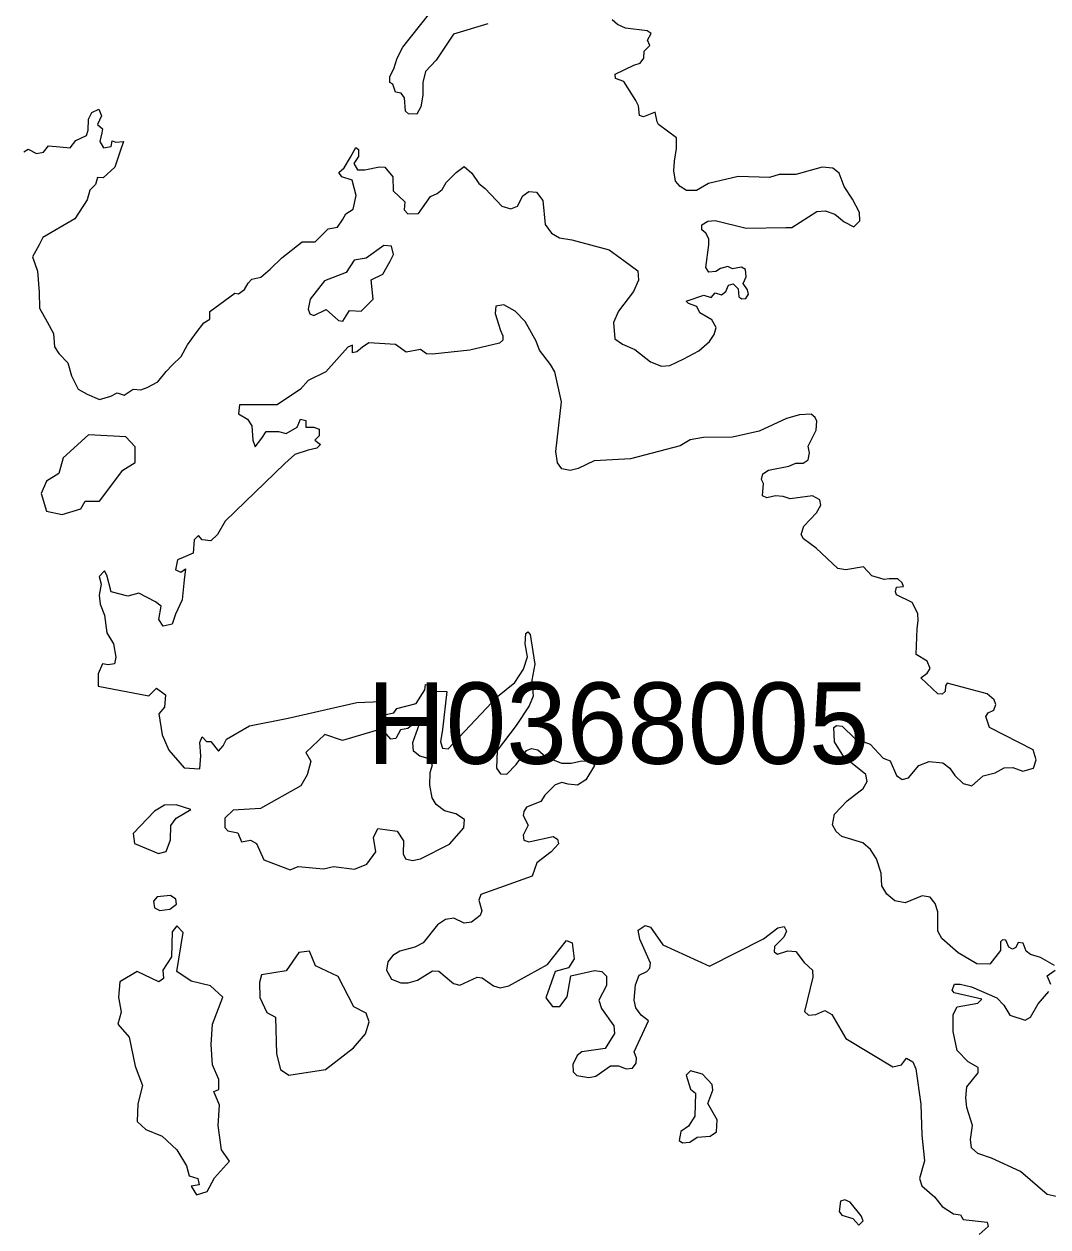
# Model space of a CAD drawing. Extents: x 369010 to 739155, y 6377141 to 6616555.
# Drawn here: x 434380 to 435638, y 6516058 to 6517536 of the extents above; entities that cross this region are included whole.
import ezdxf
from ezdxf.enums import TextEntityAlignment as Align

# ---------------------------------------------------------------- set-up
doc = ezdxf.new("R2010")
doc.units = 0
doc.header["$LTSCALE"] = 40
doc.layers.add('1', color=7, linetype='Continuous', lineweight=13)
doc.layers.add('2', color=7, linetype='Continuous')

msp = doc.modelspace()

# ---------------------------------------------------------------- linework, layer by layer
at = {"layer": '1'}
for points in [[(434949.81, 6517536.04), (434907.61, 6517523.46), (434886.09, 6517491.36), (434873.02, 6517477.45), (434869.71, 6517464.05), (434870.04, 6517448.49), (434867.23, 6517434.09), (434862.59, 6517425.16), (434852.17, 6517425.65), (434848.52, 6517428.8), (434847.2, 6517445.18), (434843.23, 6517450.97), (434836.11, 6517452.13), (434832.97, 6517461.9), (434829.33, 6517464.05), (434829.33, 6517471.33), (434834.13, 6517480.76), (434838.26, 6517494), (434845.38, 6517507.58), (434876.66, 6517547.13)], [(435270.23, 6517204.04), (435269.07, 6517209.17), (435263.44, 6517216.95), (435267.25, 6517225.23), (435266.42, 6517234.16), (435261.62, 6517237.31), (435250.53, 6517234.99), (435244.91, 6517238.14), (435235.8, 6517235.32), (435230.01, 6517231.68), (435221.24, 6517231.18), (435217.93, 6517236.65), (435221.24, 6517264.62), (435221.57, 6517272.06), (435217.6, 6517279.02), (435212.63, 6517283.15), (435212.96, 6517289.11), (435220.25, 6517293.58), (435229.35, 6517294.41), (435267.25, 6517285.14), (435316.24, 6517285.8), (435323.52, 6517285.97), (435354.14, 6517305.5), (435364.4, 6517306.32), (435376.32, 6517302.19), (435387.74, 6517292.75), (435399.82, 6517286.79), (435406.93, 6517294.08), (435406.77, 6517304.34), (435398.16, 6517320.89), (435387.57, 6517336.11), (435381.45, 6517352.66), (435373.83, 6517358.95), (435360.76, 6517360.11), (435328.49, 6517351.17), (435307.8, 6517351.01), (435295.88, 6517347.37), (435257.48, 6517348.36), (435221.07, 6517339.76), (435206.18, 6517331.15), (435193.77, 6517331.48), (435186.32, 6517336.44), (435180.53, 6517342.9), (435178.54, 6517355.64), (435179.04, 6517367.39), (435181.85, 6517382.79), (435181.85, 6517396.03), (435159.51, 6517412.58), (435157.85, 6517415.89), (435155.37, 6517427.8), (435141.14, 6517421.68), (435136.17, 6517423.67), (435134.85, 6517435.42), (435131.87, 6517441.87), (435116.81, 6517465.21), (435106.54, 6517469.18), (435106.21, 6517474.14), (435129.38, 6517485.56), (435136.83, 6517487.72), (435141.63, 6517493.84), (435141.8, 6517502.61), (435149.08, 6517509.73), (435146.1, 6517516.18), (435150.57, 6517524.29), (435145.44, 6517527.44), (435119.12, 6517530.75), (435109.19, 6517535.38), (435102.74, 6517541.01)], [(434379.32, 6517378.98), (434384.62, 6517382.29), (434395.21, 6517376.99), (434403.65, 6517378.32), (434409.61, 6517386.26), (434423.51, 6517384.94), (434436.58, 6517383.61), (434443.2, 6517392.88), (434456.45, 6517398.84), (434458.43, 6517405.46), (434459.09, 6517419.2), (434462.9, 6517427.14), (434471.51, 6517431.11), (434474.82, 6517423.17), (434470.18, 6517412.58), (434476.14, 6517407.28), (434475.48, 6517402.15), (434472.83, 6517391.56), (434477.46, 6517383.61), (434486.73, 6517385.6), (434488.06, 6517392.22), (434492.53, 6517390.9), (434501.79, 6517391.56), (434497.82, 6517379.64), (434491.2, 6517359.95), (434476.8, 6517346.71), (434470.18, 6517347.37), (434467.53, 6517338.76), (434460.42, 6517331.65), (434457.11, 6517319.73), (434442.21, 6517296.72), (434402.82, 6517273.55), (434398.19, 6517264.45), (434390.24, 6517249.89), (434396.2, 6517232.18), (434398.19, 6517206.36), (434398.85, 6517186.66), (434407.95, 6517170.11), (434415.9, 6517155.71), (434417.22, 6517139.16), (434422.52, 6517131.22), (434433.61, 6517119.47), (434438.24, 6517103.58), (434446.18, 6517087.2), (434457.44, 6517081.24), (434472.5, 6517074.62), (434486.4, 6517078.59), (434494.18, 6517082.56), (434502.79, 6517079.91), (434508.74, 6517083.89), (434514.04, 6517087.2), (434523.14, 6517086.53), (434531.09, 6517089.18)], [(434531.09, 6517089.18), (434544.33, 6517096.3), (434554.42, 6517108.88), (434561.71, 6517116.82), (434572.96, 6517127.41), (434580.74, 6517141.81), (434591.33, 6517156.38), (434600.6, 6517168.79), (434607.88, 6517173.42), (434607.88, 6517182.69), (434638.67, 6517205.03), (434643.3, 6517204.37), (434650.58, 6517209.67), (434655.22, 6517217.61), (434659.85, 6517222.25), (434670.94, 6517224.9), (434682.19, 6517234.66), (434696.76, 6517248.56), (434721.75, 6517268.26), (434737.47, 6517268.26), (434753.36, 6517284.15), (434765.11, 6517286.13), (434771.07, 6517295.4), (434775.04, 6517302.68), (434784.31, 6517308.47), (434788.12, 6517325.03), (434782.98, 6517344.06), (434770.41, 6517348.03), (434766.43, 6517353.33), (434773.05, 6517359.28), (434781, 6517372.36), (434787.45, 6517384.28), (434790.76, 6517381.63), (434790.76, 6517373.02), (434784.97, 6517364.58), (434789.44, 6517356.64), (434798.71, 6517356.64), (434816.42, 6517360.61), (434823.04, 6517359.95), (434832.97, 6517348.03), (434833.46, 6517330.82), (434847.7, 6517317.58), (434846.87, 6517307.48), (434851.5, 6517302.68), (434864.58, 6517303.01), (434879.31, 6517323.87), (434887.42, 6517327.51), (434893.54, 6517332.47), (434898.51, 6517341.24), (434910.75, 6517353.66), (434920.52, 6517360.77), (434929.95, 6517352.83), (434938.56, 6517340.09), (434946.67, 6517333.96), (434967.03, 6517311.95), (434978.11, 6517308.81), (434986.22, 6517311.95), (434992.84, 6517324.69), (435000.13, 6517329.99), (435009.56, 6517329.49), (435017.34, 6517318.9), (435020.15, 6517289.61), (435027.93, 6517278.85), (435037.7, 6517273.22), (435052.92, 6517270.74), (435099.1, 6517258.49), (435117.14, 6517245.25), (435134.35, 6517232.51), (435134.85, 6517221.09), (435128.72, 6517207.19), (435110.35, 6517182.86), (435104.23, 6517168.95), (435105.72, 6517149.26), (435115.48, 6517142.47), (435130.38, 6517136.02), (435149.91, 6517120.96), (435163.31, 6517115.5), (435173.57, 6517116.49), (435190.79, 6517124.43), (435209.16, 6517134.36), (435222.07, 6517145.62), (435227.86, 6517154.23), (435230.34, 6517162.83), (435225.05, 6517172.26), (435210.48, 6517181.2), (435206.67, 6517188.98), (435196.58, 6517192.62), (435193.6, 6517195.44), (435215.28, 6517202.72), (435224.22, 6517199.9), (435229.18, 6517205.53), (435236.96, 6517203.21), (435242.26, 6517207.35), (435245.4, 6517214.96), (435251.2, 6517216.62), (435257.32, 6517210.5), (435258.15, 6517200.73), (435262.12, 6517198.25), (435267.08, 6517198.58), (435270.23, 6517204.04)], [(435343.38, 6517000.31), (435345.04, 6517009.08), (435343.55, 6517017.35), (435353.31, 6517036.88), (435353.97, 6517047.97), (435352.32, 6517052.44), (435347.19, 6517056.41), (435332.79, 6517055.75), (435317.07, 6517051.28), (435283.47, 6517035.56), (435250.7, 6517028.28), (435214.95, 6517027.95), (435198.57, 6517024.97), (435186.32, 6517017.68), (435125.25, 6517001.46), (435088.17, 6516999.48), (435080.4, 6516999.31), (435060.87, 6516989.55), (435050.94, 6516987.07), (435040.84, 6516989.22), (435035.38, 6516996.5), (435033.56, 6517010.73), (435040.51, 6517071.47), (435032.07, 6517108.55), (435026.77, 6517117.65), (435013.2, 6517135.19), (435009.23, 6517146.12), (434995.49, 6517170.28), (434983.24, 6517183.19), (434969.34, 6517190.64), (434959.58, 6517189.31), (434958.75, 6517180.04), (434965.37, 6517159.19), (434968.18, 6517152.57), (434968.18, 6517147.44), (434964.05, 6517143.8), (434927.64, 6517135.03), (434881.96, 6517130.23), (434874.34, 6517130.72), (434866.9, 6517136.02), (434849.35, 6517132.71), (434836.28, 6517142.14), (434803.67, 6517144.13), (434795.56, 6517138.67), (434788.78, 6517133.21), (434783.32, 6517131.88), (434783.32, 6517141.32), (434777.85, 6517138.67), (434750.71, 6517108.71), (434729.03, 6517097.79), (434719.43, 6517087.03), (434690.8, 6517068), (434644.62, 6517068), (434643.3, 6517057.07), (434654.22, 6517050.29), (434659.68, 6517042.01), (434661.01, 6517024.47), (434663.66, 6517016.19), (434671.93, 6517027.12), (434677.23, 6517035.23), (434692.29, 6517035.23), (434701.72, 6517032.58), (434715.29, 6517040.69), (434719.43, 6517050.29), (434726.22, 6517048.8), (434726.22, 6517040.69), (434733, 6517040.69), (434735.82, 6517040.69), (434742.6, 6517038.04), (434742.6, 6517029.77), (434737.14, 6517024.47), (434743.93, 6517019.01), (434739.79, 6517014.87), (434729.03, 6517012.22), (434712.65, 6517006.76), (434700.4, 6516995.84), (434626.91, 6516925.17), (434617.48, 6516908.78), (434609.37, 6516900.67), (434598.45, 6516902), (434594.31, 6516907.46), (434588.85, 6516902), (434587.52, 6516885.61), (434575.28, 6516880.15), (434568.49, 6516877.5), (434565.84, 6516865.26), (434572.63, 6516862.44), (434578.09, 6516866.58), (434576.6, 6516853.01), (434573.95, 6516828.51), (434565.84, 6516810.8), (434561.71, 6516798.56), (434550.78, 6516795.91), (434545.49, 6516804.02), (434548.13, 6516820.4), (434541.35, 6516825.87), (434520.99, 6516836.62), (434507.42, 6516832.65), (434486.9, 6516838.11), (434481.44, 6516858.47)], [(435499.45, 6516454.97), (435493.33, 6516462.75), (435483.56, 6516464.74), (435462.88, 6516456.13), (435450.13, 6516458.61), (435440.04, 6516466.72), (435434.24, 6516476.98), (435433.42, 6516492.54), (435427.62, 6516509.92), (435420.17, 6516521.5), (435410.91, 6516529.61), (435384.92, 6516537.39), (435377.81, 6516543.52), (435373.34, 6516551.96), (435375.82, 6516565.03), (435391.54, 6516581.25), (435411.07, 6516596.48), (435416.04, 6516605.25), (435414.38, 6516613.85), (435387.41, 6516635.2), (435375.99, 6516653.91), (435375.16, 6516671.45), (435378.47, 6516673.93), (435385.42, 6516672.94), (435400.81, 6516657.88), (435419.68, 6516650.93), (435435.57, 6516633.88), (435444.17, 6516630.57), (435451.95, 6516612.36), (435458.9, 6516607.73), (435467.01, 6516609.39), (435479.59, 6516624.94), (435492.33, 6516629.74), (435509.22, 6516628.09), (435517.66, 6516621.3), (435523.78, 6516612.36), (435534.04, 6516602.43), (435544.63, 6516599.95), (435558.54, 6516611.87), (435573.27, 6516615.84), (435584.35, 6516621.96), (435594.95, 6516622.13), (435607.19, 6516617.66), (435620.6, 6516621.63), (435623.91, 6516631.73), (435620.1, 6516644.14), (435566.48, 6516671.45), (435561.85, 6516684.86), (435564.83, 6516689.32), (435571.61, 6516692.63), (435574.09, 6516699.59), (435572.27, 6516705.54), (435563.34, 6516712.99), (435514.35, 6516725.9), (435512.36, 6516722.59), (435512.03, 6516715.8), (435508.39, 6516712.49), (435502.93, 6516712.99), (435482.07, 6516732.52), (435489.69, 6516738.15), (435493.33, 6516743.94), (435489.69, 6516752.88), (435476.28, 6516761.32), (435477.44, 6516793.1), (435478.76, 6516802.69), (435478.27, 6516811.63), (435471.32, 6516825.04), (435452.12, 6516834.47), (435450.79, 6516838.11), (435451.95, 6516843.74), (435460.56, 6516844.57), (435458.9, 6516849.04), (435453.77, 6516854), (435443.01, 6516854.33), (435437.06, 6516853.5), (435421.66, 6516857.97), (435411.57, 6516868.9), (435389.89, 6516865.26), (435379.79, 6516866.91), (435353.15, 6516891.9), (435337.75, 6516903.16), (435334.77, 6516908.45), (435338.08, 6516918.71), (435353.64, 6516935.43), (435358.94, 6516944.7), (435357.78, 6516951.32), (435348.84, 6516956.12), (435321.53, 6516952.48), (435312.76, 6516955.45), (435303.49, 6516956.12), (435292.57, 6516953.47), (435287.28, 6516956.12), (435288.76, 6516971.18), (435285.95, 6516976.14), (435287.94, 6516983.09), (435294.89, 6516987.56), (435319.88, 6516992.53), (435328.32, 6516996.17), (435337.26, 6516996.17), (435343.38, 6517000.31)], [(434481.44, 6516858.47), (434478.79, 6516863.93), (434472, 6516857.15), (434474.65, 6516847.55), (434472, 6516833.97), (434473.33, 6516823.05), (434478.79, 6516809.48), (434481.44, 6516787.63), (434489.71, 6516774.06), (434492.36, 6516757.84), (434491.04, 6516749.57), (434482.93, 6516748.24), (434476.14, 6516749.57), (434470.68, 6516737.32), (434470.68, 6516722.43), (434533.24, 6516710.18), (434542.67, 6516719.78), (434553.6, 6516711.5), (434552.27, 6516696.61), (434545.49, 6516688.33), (434549.46, 6516662.51), (434557.57, 6516643.48), (434576.6, 6516621.8), (434595.63, 6516620.47), (434597.12, 6516636.69), (434595.63, 6516653.08), (434598.45, 6516659.86), (434603.91, 6516654.4), (434609.37, 6516654.4), (434618.8, 6516642.16), (434624.27, 6516648.94), (434628.4, 6516657.05), (434656.87, 6516673.44), (434704.54, 6516683.04), (434788.78, 6516702.07), (434818.73, 6516703.39), (434822.87, 6516700.25), (434822.54, 6516687.17), (434834.29, 6516689.66), (434837.93, 6516694.95), (434861.6, 6516700.74), (434872.36, 6516717.79), (434873.18, 6516724.25), (434881.62, 6516723.09), (434884.94, 6516716.14), (434899.5, 6516715.8), (434894.2, 6516668.97), (434891.72, 6516653.91), (434894.04, 6516646.13), (434900.82, 6516645.3), (434961.56, 6516709.68), (434983.08, 6516726.73), (434993.51, 6516743.11), (434998.47, 6516758.17), (434995.66, 6516774.39), (434996.32, 6516787.14), (434998.8, 6516789.12), (435001.78, 6516785.81), (435007.74, 6516749.07), (435003.77, 6516729.54), (435005.42, 6516710.01), (435000.62, 6516697.93), (434984.73, 6516673.77), (434961.23, 6516643.15), (434960.24, 6516621.3), (434965.54, 6516614.68), (434972.98, 6516614.19), (434984.73, 6516626.1), (434997.31, 6516643.15), (435003.44, 6516645.63), (435011.21, 6516643.98), (435021.14, 6516635.37), (435040.18, 6516627.76), (435052.26, 6516627.43), (435065.33, 6516630.57), (435076.75, 6516629.91), (435081.06, 6516624.61), (435070.13, 6516607.07), (435060.04, 6516600.45), (435048.62, 6516601.61), (435040.84, 6516603.76), (435032.56, 6516600.95), (435019.99, 6516588.2), (435015.02, 6516580.59), (434997.31, 6516573.47), (434993.84, 6516568.34), (434993.17, 6516563.38), (434999.46, 6516551.46), (434993.34, 6516539.21), (434994.17, 6516532.92), (435000.29, 6516531.1), (435030.08, 6516537.39), (435035.38, 6516534.08), (435036.54, 6516528.29), (435027.6, 6516518.52), (435010.06, 6516505.12), (435004.43, 6516488.9), (434941.04, 6516466.06), (434938.56, 6516459.11), (434942.2, 6516446.03)], [(435646.09, 6516378.84), (435629.04, 6516388.6), (435616.79, 6516392.58), (435611.5, 6516396.71), (435607.69, 6516406.48), (435601.73, 6516407.31), (435598.75, 6516401.18), (435594.78, 6516399.03), (435590.31, 6516401.68), (435586.51, 6516410.12), (435582.2, 6516410.62), (435579.72, 6516408.13), (435580.05, 6516397.54), (435566.65, 6516380.49), (435550.76, 6516380.82), (435527.75, 6516394.56), (435507.89, 6516412.11), (435502.76, 6516421.21), (435502.93, 6516444.87), (435499.45, 6516454.97)], [(434942.2, 6516446.03), (434940.21, 6516440.24), (434929.62, 6516432.13), (434920.68, 6516430.97), (434907.94, 6516436.93), (434897.68, 6516435.44), (434887.91, 6516428.82), (434870.21, 6516406.97), (434860.11, 6516401.51), (434841.41, 6516396.38), (434833.13, 6516391.42), (434826.68, 6516383.31), (434825.02, 6516373.05), (434831.48, 6516362.12), (434842.9, 6516357.49), (434852, 6516357.49), (434863.25, 6516360.96), (434881.62, 6516372.22), (434889.4, 6516371.89), (434907.61, 6516356.83), (434915.55, 6516354.68), (434936.74, 6516364.44), (434942.86, 6516363.78), (434956.76, 6516353.85), (434965.04, 6516351.53), (434975.63, 6516353.85), (435023.13, 6516380), (435046.3, 6516409.79), (435053.25, 6516406.97), (435055.74, 6516387.28), (435048.78, 6516376.03), (435032.56, 6516371.56), (435021.14, 6516339.28), (435029.25, 6516328.69), (435038.19, 6516328.69), (435047.46, 6516340.61), (435051.6, 6516366.26), (435080.89, 6516372.72), (435089.99, 6516371.56), (435095.62, 6516365.76), (435095.62, 6516354.34), (435086.35, 6516336.3), (435089.5, 6516326.21), (435104.72, 6516304.69), (435105.55, 6516295.59), (435093.8, 6516276.89), (435065.17, 6516272.75), (435059.54, 6516268.45), (435054.25, 6516257.36), (435054.58, 6516248.42), (435059.05, 6516243.79), (435073.78, 6516241.14), (435082.38, 6516243.13), (435100.75, 6516255.7), (435110.19, 6516255.7)], [(435110.19, 6516255.7), (435119.95, 6516252.06), (435127.56, 6516252.89), (435132.2, 6516259.01), (435132.53, 6516265.14), (435129.72, 6516272.92), (435147.09, 6516310.82), (435138.32, 6516317.77), (435131.7, 6516327.04), (435129.72, 6516336.3), (435131.21, 6516355.17), (435135.84, 6516366.92), (435145.27, 6516371.39), (435148.91, 6516375.86), (435149.74, 6516381.98), (435136.5, 6516411.28), (435134.68, 6516422.37), (435142.96, 6516427.99), (435149.91, 6516426.17), (435164.8, 6516404.49), (435222.07, 6516378.01), (435288.43, 6516411.77), (435306.31, 6516425.18), (435314.09, 6516427), (435317.07, 6516421.21), (435313.59, 6516413.76), (435302.17, 6516402.34), (435301.84, 6516395.89), (435305.98, 6516393.07), (435318.56, 6516397.04), (435328.32, 6516396.22), (435338.58, 6516382.81), (435348.68, 6516373.21), (435349.17, 6516364.44), (435338.91, 6516322.24), (435344.04, 6516318.1), (435352.98, 6516318.76), (435364.07, 6516323.73), (435372.68, 6516318.76), (435389.72, 6516289.14), (435447.48, 6516254.38), (435458.41, 6516256.86), (435464.2, 6516264.97), (435472.31, 6516260.5), (435475.95, 6516252.06), (435482.07, 6516208.37), (435483.4, 6516170.47), (435486.38, 6516138.86), (435480.25, 6516117.18), (435483.4, 6516108.07), (435498.62, 6516094.83), (435508.22, 6516082.92), (435522.29, 6516073.98), (435530.57, 6516072.66), (435534.21, 6516067.03), (435563.5, 6516063.39), (435564.66, 6516058.09), (435553.74, 6516048.33)], [(435641.95, 6516355.5), (435637.15, 6516366.09), (435646.92, 6516373.05)], [(435677.7, 6516088.54), (435637.48, 6516097.65), (435604.38, 6516125.62), (435568.96, 6516142), (435551.92, 6516147.8), (435544.47, 6516155.08), (435543.14, 6516165.17), (435545.3, 6516182.22), (435538.34, 6516204.4), (435537.35, 6516216.48), (435538.68, 6516229.72), (435552.41, 6516247.1), (435552.58, 6516253.72), (435540, 6516260.67), (435526.76, 6516274.41), (435521.79, 6516297.74), (435521.79, 6516318.93), (435526.76, 6516328.19), (435552.25, 6516332.66), (435556.88, 6516337.63), (435522.95, 6516345.24), (435520.64, 6516348.55), (435523.28, 6516355.83), (435530.24, 6516355.83), (435544.14, 6516352.69), (435575.58, 6516339.12), (435584.02, 6516330.35), (435591.47, 6516318.1), (435610.17, 6516311.81), (435616.63, 6516315.29), (435626.23, 6516332), (435639.47, 6516346.9)]]:
    msp.add_lwpolyline(points, dxfattribs=at)
for points in [[(434829.66, 6517244.42), (434833.63, 6517252.87), (434831.31, 6517262.96), (434821.88, 6517263.95), (434800.36, 6517248.07), (434785.3, 6517245.58), (434775.54, 6517230.52), (434749.06, 6517220.26), (434731.35, 6517197.75), (434729.03, 6517185.34), (434731.02, 6517179.88), (434735.98, 6517177.56), (434750.88, 6517185.17), (434766.1, 6517171.77), (434771.4, 6517170.94), (434779.84, 6517184.02), (434793.91, 6517183.19), (434808.8, 6517197.75), (434806.32, 6517221.59), (434820.72, 6517228.54)], [(434504.94, 6517028.44), (434459.09, 6517031.26), (434427.81, 6517002.62), (434422.35, 6516983.59), (434407.46, 6516973.99), (434400.67, 6516959.1), (434407.46, 6516937.41), (434426.49, 6516933.28), (434449.49, 6516940.06), (434454.96, 6516949.66), (434472.66, 6516949.66), (434501.3, 6516987.73), (434516.19, 6516997.16), (434516.19, 6517016.19)], [(434878.81, 6516616.01), (434881.79, 6516625.44), (434876.49, 6516633.38), (434866.07, 6516636.03), (434858.29, 6516642.49), (434857.46, 6516653.08), (434865.9, 6516675.92), (434862.26, 6516678.73), (434851.34, 6516670.13), (434842.24, 6516668.47), (434836.61, 6516658.04), (434830.48, 6516657.05), (434819.4, 6516669.96), (434771.07, 6516655.56), (434749.55, 6516662.68), (434726.22, 6516640.67), (434732.17, 6516630.24), (434727.54, 6516613.36), (434719.76, 6516599.79), (434670.44, 6516571.82), (434636.68, 6516569.83), (434626.42, 6516560.07), (434626.42, 6516548.48), (434630.22, 6516544.51), (434642.64, 6516542.03), (434647.11, 6516530.94), (434658.19, 6516532.92), (434665.31, 6516528.95), (434674.41, 6516508.92), (434706.85, 6516496.51), (434716.45, 6516500.48), (434747.73, 6516497.84), (434759.98, 6516500.48), (434785.96, 6516497.17), (434800.86, 6516503.63), (434811.95, 6516518.69), (434809.3, 6516536.07), (434814.43, 6516547.16), (434838.43, 6516544.18), (434846.21, 6516532.1), (434845.71, 6516516.21), (434848.69, 6516509.92), (434857.13, 6516507.93), (434867.06, 6516510.08), (434902.48, 6516527.96), (434920.35, 6516548.31), (434921.18, 6516558.41), (434910.59, 6516565.53), (434896.35, 6516569.17), (434886.09, 6516576.95), (434881.29, 6516584.89), (434878.31, 6516600.45)], [(434584.71, 6516570.66), (434566.67, 6516576.45), (434552.44, 6516575.79), (434540.02, 6516568.51), (434514.04, 6516541.36), (434515.36, 6516528.95), (434545.16, 6516516.7), (434554.26, 6516519.19), (434559.55, 6516533.59), (434560.22, 6516551.13), (434566.67, 6516560.07)], [(434566.34, 6516460.43), (434559.72, 6516465.07), (434543.5, 6516463.41), (434538.87, 6516457.95), (434539.86, 6516450.01), (434546.48, 6516446.36), (434558.89, 6516448.02), (434567.17, 6516454.14)], [(434624.1, 6516339.95), (434609.04, 6516354.01), (434585.04, 6516359.81), (434567.66, 6516371.39), (434575.11, 6516419.39), (434567.66, 6516427.66), (434561.87, 6516420.21), (434561.04, 6516389.6), (434550.29, 6516373.05), (434551.11, 6516363.12), (434545.32, 6516358.98), (434518.84, 6516371.39), (434497.32, 6516358.98), (434495.67, 6516339.95), (434498.98, 6516321.57), (434494.84, 6516306.68), (434508.91, 6516290.96), (434516.36, 6516255.37), (434525.46, 6516231.37), (434519.67, 6516209.03), (434518.84, 6516187.35), (434529.6, 6516177.42), (434549.46, 6516169.15), (434567.66, 6516152.59), (434579.25, 6516132.73), (434582.56, 6516120.32), (434593.32, 6516117.01), (434594.97, 6516109.56), (434585.04, 6516107.91), (434591.66, 6516097.15), (434604.9, 6516101.29), (434614.01, 6516117.84), (434632.21, 6516138.53), (434622.28, 6516152.59), (434618.14, 6516182.39), (434619.8, 6516207.38), (434613.18, 6516223.93), (434618.97, 6516226.41), (434618.97, 6516238.82), (434611.52, 6516257.03), (434609.87, 6516281.85), (434611.52, 6516306.68)], [(434730.52, 6516396.38), (434717.45, 6516394.89), (434702.05, 6516372.38), (434671.6, 6516367.42), (434669.12, 6516358.15), (434669.61, 6516339.78), (434678.22, 6516321.08), (434688.81, 6516315.45), (434689.97, 6516270.6), (434694.94, 6516251.24), (434705.2, 6516244.12), (434750.38, 6516251.24), (434784.47, 6516277.72), (434799.37, 6516295.09), (434803.84, 6516309.82), (434800.36, 6516320.58), (434784.97, 6516328.19), (434765.77, 6516365.27), (434737.8, 6516378.51)], [(435198.73, 6516249.58), (435193.43, 6516244.28), (435198.73, 6516227.07), (435204.85, 6516222.11), (435204.03, 6516193.97), (435196.58, 6516181.56), (435186.81, 6516174.94), (435184.83, 6516164.01), (435188.97, 6516161.04), (435197.9, 6516162.03), (435207.17, 6516167.99), (435223.06, 6516169.31), (435230.84, 6516174.61), (435231.67, 6516189.17), (435220.25, 6516209.53), (435226.37, 6516225.91), (435225.54, 6516232.86), (435213.79, 6516245.44)], [(435405.78, 6516059.75), (435411.24, 6516065.04), (435408.76, 6516071.5), (435395.18, 6516088.21), (435388.73, 6516091.03), (435383.1, 6516089.37), (435381.45, 6516076.46), (435385.09, 6516071.99), (435398.49, 6516067.86)]]:
    msp.add_lwpolyline(points, close=True, dxfattribs=at)

# ---------------------------------------------------------------- texts
at = {"layer": '2'}
msp.add_text('H0368005', height=100, dxfattribs=at).set_placement((435110.12, 6516626.78), align=Align.CENTER)

doc.saveas('drawing.dxf')
